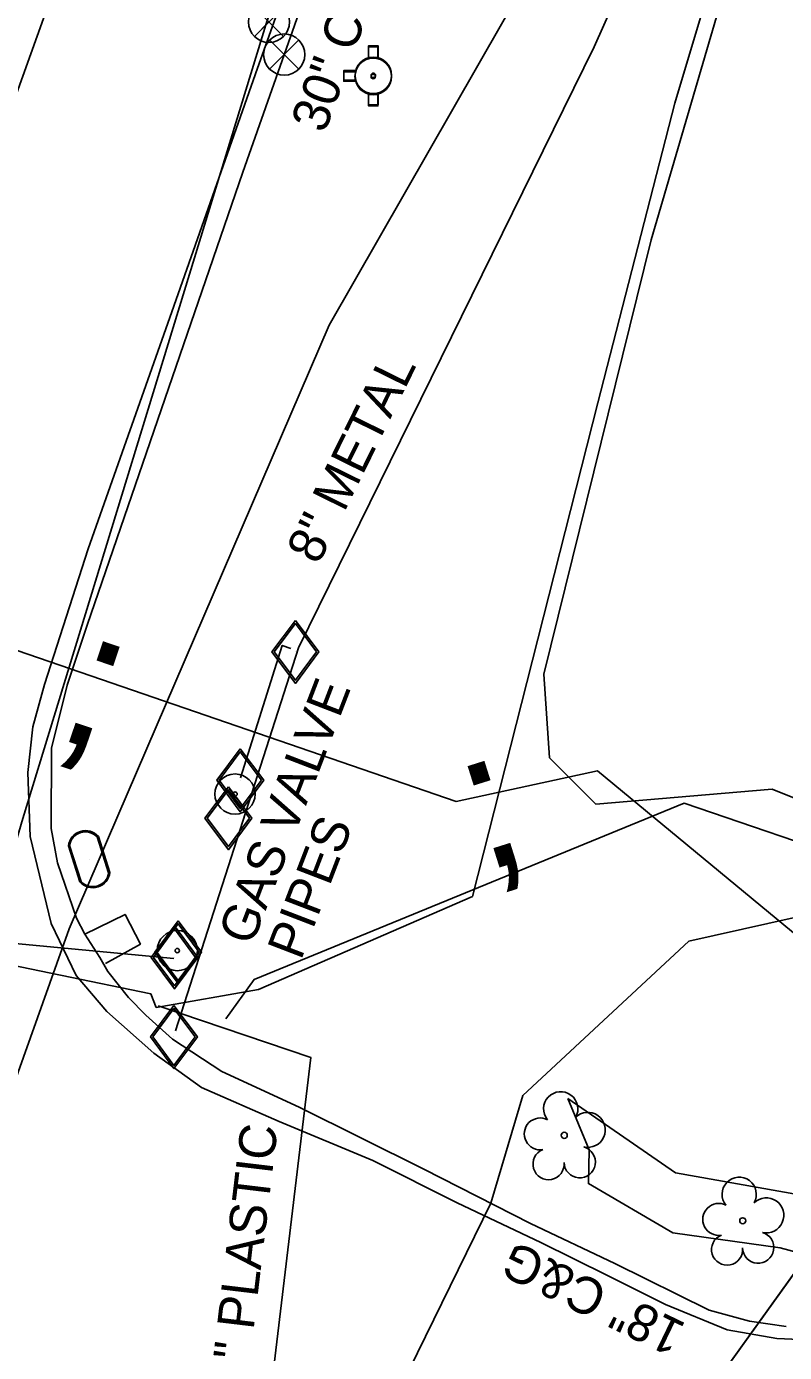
# Model space of a CAD drawing. Extents: x 945964 to 948456, y 631061 to 636061.
# Drawn here: x 946922.5 to 947004.7, y 633353.6 to 633497.3 of the extents above; entities that cross this region are included whole.
import ezdxf

# ---------------------------------------------------------------- set-up
doc = ezdxf.new("R2010")
doc.units = 0
for name, color, linetype in [('Exist Boundary County Line', 7, 'Continuous'), ('Exist Horizontal Alignment', 7, 'Continuous'), ('Exist Right of Way Control of Access CA Symbol CELL', 7, 'Continuous'), ('Exist Right of Way Control of Access Line', 7, 'Continuous'), ('Exist Right of Way Line', 7, 'Continuous'), ('Exist Roads Curbs', 7, 'Continuous'), ('Exist Roads Curbs Text', 7, 'Continuous'), ('Exist Roads EOP', 7, 'Continuous'), ('Exist Roads EOP Other', 7, 'Continuous'), ('Exist Roads EOP Text', 7, 'Continuous'), ('Exist Roads EOT', 7, 'Continuous'), ('Exist Utilities Gas UG Line SUE', 7, 'Continuous'), ('Exist Utilities Gas UG Line SUE Text', 7, 'Continuous'), ('Exist Utilities Gas Valve CELL', 7, 'Continuous'), ('Exist Utilities Other Located Object CELL', 7, 'Continuous'), ('Exist Utilities Other Located Object Text', 7, 'Continuous'), ('Exist Utilities Power UG Cable SUE', 7, 'Continuous'), ('Exist Utilities Telephone UG Cable SUE', 7, 'Continuous'), ('Exist Utilities Telephone UG FO SUE', 7, 'Continuous'), ('Exist Utilities Water Fire Hydrant CELL', 7, 'Continuous'), ('Exist Utilities Water Meter CELL', 7, 'Continuous'), ('Exist Utilities Water UG Line SUE', 7, 'Continuous'), ('Exist Utilities Water Valve CELL', 7, 'Continuous'), ('Exist Vegetation Hedge Row', 7, 'Continuous'), ('Exist Vegetation Tree CELL', 7, 'Continuous')]:
    doc.layers.add(name, color=color, linetype=linetype)

# ---------------------------------------------------------------- blocks, each defined once
blk = doc.blocks.new('EXIST UTILITIES WATER FIRE HYDRANT')
at = {"layer": 'Exist Utilities Water Fire Hydrant CELL'}
blk.add_line((0, 0), (0, 0), dxfattribs=at)
for points in [[(-0.0103, 0.0382), (-0.0103, 0.064), (0.0103, 0.064), (0.0103, 0.0377)], [(-0.0382, 0.0103), (-0.064, 0.0103), (-0.064, -0.0103), (-0.0382, -0.0103)], [(-0.0103, -0.0382), (-0.0103, -0.064), (0.0103, -0.064), (0.0103, -0.0377)]]:
    blk.add_lwpolyline(points, dxfattribs=at)
for radius in [0.0395, 0.00485]:
    blk.add_circle((0, 0), radius, dxfattribs=at)
blk = doc.blocks.new('EXIST UTILITIES WATER METER')
at = {"layer": 'Exist Utilities Water Meter CELL'}
blk.add_line((0, 0), (0, 0), dxfattribs=at)
for points in [[(-0.0408, 0.034), (0.0408, 0.034)], [(-0.0408, 0.0312), (0.0408, 0.0312)], [(0.0408, -0.0312), (-0.0413, -0.0312)], [(0.0408, -0.034), (-0.0413, -0.034)]]:
    blk.add_lwpolyline(points, dxfattribs=at)
for centre, radius, start, end in [((-0.0261, -0.0001), 0.0371, 113.178, 245.9794), ((-0.0259, -0.0001), 0.0347, 115.3009, 243.7824), ((0.0259, 0), 0.0371, 293.6483, 66.3084), ((0.0261, 0), 0.0345, 295.1272, 64.8728)]:
    blk.add_arc(centre, radius, start, end, dxfattribs=at)

msp = doc.modelspace()

# ---------------------------------------------------------------- linework, layer by layer
at = {"layer": 'Exist Boundary County Line'}
msp.add_line((947092.82, 633483.47), (946827.48, 633113.91), dxfattribs=at)
at = {"layer": 'Exist Horizontal Alignment'}
msp.add_arc((948718.82, 632879.65), 1909.86, 158.53343, 198.31343, dxfattribs=at)
at = {"layer": 'Exist Right of Way Control of Access CA Symbol CELL'}
for p, q in [((946934.89, 633425.05), (946934.89, 633425.05)), ((946976.93, 633414.98), (946976.93, 633414.98))]:
    msp.add_line(p, q, dxfattribs=at)
at = {"layer": 'Exist Right of Way Control of Access Line'}
for p, q in [((946831.05, 633460.75), (946969.12, 633413.28)), ((946969.12, 633413.28), (946984.42, 633416.63))]:
    msp.add_line(p, q, dxfattribs=at)
msp.add_lwpolyline([(947022.33, 633385.3), (946984.42, 633416.63)], dxfattribs=at)
at = {"layer": 'Exist Right of Way Line'}
msp.add_lwpolyline([(946872.67, 633176.86), (947082.24, 633468.73)], dxfattribs=at)
at = {"layer": 'Exist Roads Curbs'}
for points in [[(946957.22, 633513.41), (946945.98, 633481.49), (946929.12, 633432.4), (946926.95, 633425.9), (946925.26, 633419.07), (946925.26, 633419.07), (946925.2, 633410.36), (946925.2, 633410.36), (946925.88, 633406.65), (946925.88, 633406.65), (946927.95, 633400.66), (946927.95, 633400.66), (946928.86, 633398.92)], [(946928.86, 633398.92), (946930.49, 633396.4), (946931.37, 633394.88), (946933.59, 633392.05), (946935.49, 633390.14)], [(946935.49, 633390.14), (946938.37, 633387.53), (946943.7, 633384.02), (946952.09, 633380.17), (946965.59, 633373.44), (946977.17, 633367.58), (946986.31, 633363.23), (946996.53, 633358.18), (947000.89, 633356.99), (947004.87, 633356.4)]]:
    msp.add_lwpolyline(points, dxfattribs=at)
at = {"layer": 'Exist Roads EOP'}
for points in [[(946967.57, 633546.34), (946961.42, 633530.98), (946959.51, 633525.12), (946953.42, 633509.15), (946947.56, 633492.76), (946938.28, 633466.35), (946929.23, 633440.67), (946924.5, 633425.97), (946923.21, 633421.39), (946922.68, 633416.43), (946922.68, 633416.43), (946922.94, 633409.5), (946922.94, 633409.5), (946925.21, 633400.08), (946925.21, 633400.08), (946927.93, 633394.45), (946927.93, 633394.45), (946931.24, 633390.54)], [(947033.98, 633361.98), (947025.96, 633358.37), (947019.81, 633356.21), (947014.03, 633355.32), (947008.77, 633354.9), (947003.85, 633355.11), (946998.49, 633356.05), (946991.81, 633358.78), (946985.51, 633361.94), (946978.28, 633365.52), (946969.23, 633369.82), (946960.06, 633374.39), (946949.92, 633378.62), (946941.51, 633382.32), (946936.35, 633386.01), (946931.24, 633390.54)]]:
    msp.add_lwpolyline(points, dxfattribs=at)
at = {"layer": 'Exist Roads EOP Other'}
msp.add_lwpolyline([(946928.86, 633398.92), (946933.22, 633401.05), (946934.89, 633397.84), (946931.09, 633395.73)], dxfattribs=at)
at = {"layer": 'Exist Roads EOT'}
msp.add_lwpolyline([(946978.41, 633640.86), (946973.53, 633628.43), (946966.02, 633609.29), (946954.2, 633578.33), (946936.35, 633531.55), (946920.41, 633487.06), (946909.19, 633455.34)], dxfattribs=at)
at = {"layer": 'Exist Utilities Gas UG Line SUE'}
for points in [[(946938.69, 633388.44), (946952.02, 633429.96), (946984.05, 633495.07), (947022.62, 633581.51), (947031.8, 633599.49), (947055.84, 633629.91), (947132.75, 633749.08), (947144.07, 633762.63), (947222.37, 633850.77), (947272.45, 633907.66), (947293.81, 633936.23), (947292.1, 633948.39), (947269.88, 634027.14), (947218.39, 634172.85), (947204.91, 634216.63), (947211.91, 634272.96), (947250.67, 634376.88), (947282.1, 634456.81)], [(946951.2, 633429.89), (946950.25, 633430.2), (946945.72, 633415.85)], [(946821.36, 633424.58), (946850.33, 633417.25), (946916.68, 633398.33), (946938.52, 633396.28)], [(946944.15, 633389.74), (946947.2, 633394.01), (946993.83, 633413.12), (947013.28, 633406.47)], [(946845.5, 632898.11), (946850.73, 633021.39), (946858.89, 633093.64), (946868.46, 633168.18), (946874.18, 633192.21), (946885.66, 633248.38), (946897.01, 633290.1), (946905.35, 633314.3), (946948.47, 633344.78), (946953.35, 633385.57), (946936.81, 633391.16)]]:
    msp.add_lwpolyline(points, dxfattribs=at)
at = {"layer": 'Exist Utilities Gas Valve CELL'}
for p, q in [((946951.68, 633429.51), (946951.68, 633429.51)), ((946945.71, 633415.6), (946945.71, 633415.6)), ((946944.42, 633411.49), (946944.42, 633411.49)), ((946938.58, 633396.4), (946938.58, 633396.4)), ((946938.97, 633396.97), (946938.97, 633396.97)), ((946938.52, 633387.78), (946938.52, 633387.78))]:
    msp.add_line(p, q, dxfattribs=at)
for points in [[(946951.68, 633432.92), (946949.14, 633429.51), (946951.68, 633426.09), (946954.22, 633429.51), (946951.68, 633432.92)], [(946945.71, 633419.01), (946943.17, 633415.6), (946945.71, 633412.19), (946948.25, 633415.6), (946945.71, 633419.01)], [(946944.42, 633414.9), (946941.88, 633411.49), (946944.42, 633408.07), (946946.95, 633411.49), (946944.42, 633414.9)], [(946938.97, 633400.38), (946936.43, 633396.97), (946938.97, 633393.56), (946941.51, 633396.97), (946938.97, 633400.38)], [(946938.58, 633399.81), (946936.05, 633396.4), (946938.58, 633392.99), (946941.12, 633396.4), (946938.58, 633399.81)], [(946938.52, 633391.19), (946935.99, 633387.78), (946938.52, 633384.36), (946941.06, 633387.78), (946938.52, 633391.19)]]:
    msp.add_lwpolyline(points, dxfattribs=at)
for points in [[(946953.97, 633429.51), (946951.68, 633432.58), (946949.39, 633429.51), (946951.68, 633426.43)], [(946948, 633415.6), (946945.71, 633418.68), (946943.42, 633415.6), (946945.71, 633412.52)], [(946946.71, 633411.49), (946944.42, 633414.56), (946942.13, 633411.49), (946944.42, 633408.41)], [(946940.87, 633396.4), (946938.58, 633399.48), (946936.29, 633396.4), (946938.58, 633393.32)], [(946941.26, 633396.97), (946938.97, 633400.05), (946936.68, 633396.97), (946938.97, 633393.89)], [(946940.81, 633387.78), (946938.52, 633390.85), (946936.24, 633387.78), (946938.52, 633384.7)]]:
    msp.add_lwpolyline(points, close=True, dxfattribs=at)
at = {"layer": 'Exist Utilities Other Located Object CELL'}
for centre, radius in [((946945.14, 633414.1), 2.18), ((946945.14, 633414.1), 0.24), ((946938.88, 633397.14), 2.18), ((946938.88, 633397.14), 0.24)]:
    msp.add_circle(centre, radius, dxfattribs=at)
at = {"layer": 'Exist Utilities Power UG Cable SUE'}
msp.add_lwpolyline([(946926.17, 633341.58), (946941.27, 633341.95), (946956.97, 633337.33), (946972.86, 633369.78), (946976.32, 633381.43), (946994.31, 633398.15), (947014.21, 633402.6)], dxfattribs=at)
at = {"layer": 'Exist Utilities Telephone UG Cable SUE'}
for points in [[(946659.85, 633482.04), (946716.32, 633463.07), (946779.89, 633444.27), (946796.69, 633438.31), (946817.46, 633424.73), (946849.42, 633414.38), (946916.38, 633396.49), (946936.03, 633392.44), (946936.61, 633390.98), (946947.68, 633392.91), (946970.86, 633403.01), (946984.46, 633456.51), (946992.8, 633488.96), (947002.46, 633521.18)], [(947003.97, 633521.04), (946990.24, 633474.14), (946978.62, 633427.08), (946979.24, 633418.01), (946984.26, 633412.99), (947003.35, 633414.63), (947024.28, 633406.25), (947046.73, 633406.61)]]:
    msp.add_lwpolyline(points, dxfattribs=at)
at = {"layer": 'Exist Utilities Telephone UG FO SUE'}
msp.add_lwpolyline([(946843.75, 632861.86), (946845.45, 632875.49), (946846.87, 632959.02), (946849.9, 633021.88), (946856.09, 633093.82), (946867.01, 633168.17), (946873.26, 633207.46), (946887.9, 633278.92), (946901.4, 633327.21), (946927.15, 633399.5), (946955.33, 633464.91), (946976.87, 633502.55), (946990.39, 633526.44), (947042.99, 633595.21), (947065.95, 633626.61), (947283.34, 634211.93), (947296.03, 634240.08), (947307.13, 634250.19), (947335.86, 634268.18), (947320.62, 634317.86), (947311.2, 634351.26), (947308.67, 634385.7), (947324.73, 634436.61)], dxfattribs=at)
at = {"layer": 'Exist Utilities Water Fire Hydrant CELL'}
msp.add_line((946960.12, 633491.86), (946960.12, 633491.86), dxfattribs=at)
for points in [[(946959.61, 633493.77), (946959.61, 633495.06), (946960.63, 633495.06), (946960.63, 633493.74)], [(946958.21, 633492.37), (946956.92, 633492.37), (946956.92, 633491.34), (946958.21, 633491.34)], [(946959.61, 633489.94), (946959.61, 633488.66), (946960.63, 633488.66), (946960.63, 633489.97)]]:
    msp.add_lwpolyline(points, dxfattribs=at)
for radius in [1.98, 0.243]:
    msp.add_circle((946960.12, 633491.86), radius, dxfattribs=at)
at = {"layer": 'Exist Utilities Water UG Line SUE'}
msp.add_lwpolyline([(946861.6, 632622.99), (946857.97, 632647.58), (946852.97, 632699.99), (946849.46, 632747.01), (946843.88, 632853.23), (946844.6, 632925.42), (946848.49, 633021.71), (946854.67, 633094.54), (946866.27, 633169.12), (946869.9, 633189.05), (946879.92, 633250.64), (946895.59, 633320.41), (946906.54, 633358.29), (946922.14, 633411.44), (946948.63, 633497.92), (946975.56, 633562.66), (947003.55, 633599.53), (947037.06, 633649.36)], dxfattribs=at)
at = {"layer": 'Exist Utilities Water Valve CELL'}
for points in [[(946950.4, 633499.34), (946947.25, 633496.19), (946948.82, 633497.77), (946950.4, 633496.19), (946947.25, 633499.34)], [(946952.04, 633495.81), (946948.89, 633492.66), (946950.47, 633494.23), (946952.04, 633492.66), (946948.89, 633495.81)]]:
    msp.add_lwpolyline(points, dxfattribs=at)
for centre in [(946948.82, 633497.77), (946950.47, 633494.23)]:
    msp.add_circle(centre, 2.23, dxfattribs=at)
at = {"layer": 'Exist Vegetation Hedge Row'}
msp.add_lwpolyline([(946981.21, 633381.11), (946992.87, 633373.04), (947006.31, 633370.67), (947017.48, 633372.15), (947020.45, 633371.59), (947017.6, 633368.05), (947015.66, 633364.7), (947010.11, 633363.35), (947004.23, 633364.93), (946992.58, 633366.55), (946983.44, 633371.89), (946983.52, 633375.56), (946981.21, 633381.11)], dxfattribs=at)
at = {"layer": 'Exist Vegetation Tree CELL'}
for p, q in [((946980.82, 633377.12), (946980.82, 633377.12)), ((947000.17, 633367.86), (947000.17, 633367.86))]:
    msp.add_line(p, q, dxfattribs=at)
for centre in [(946980.82, 633377.12), (947000.17, 633367.86)]:
    msp.add_circle(centre, 0.326, dxfattribs=at)
for centre, radius, start, end in [((946980.44, 633379.99), 1.86, 330.1651, 219.7134), ((946978.22, 633377.27), 1.73, 62.6636, 279.3457), ((946983.37, 633377.71), 1.9, 257.1011, 134.1999), ((946982.5, 633374.22), 1.7, 181.2822, 74.56), ((946979.12, 633374), 1.69, 111.5671, 6.231), ((946999.78, 633370.73), 1.86, 330.1651, 219.7134), ((947002.72, 633368.45), 1.9, 257.1011, 134.1999), ((946997.56, 633368.01), 1.73, 62.6636, 279.3457), ((946998.47, 633364.74), 1.69, 111.5671, 6.231), ((947001.84, 633364.96), 1.7, 181.2822, 74.56)]:
    msp.add_arc(centre, radius, start, end, dxfattribs=at)

# ---------------------------------------------------------------- block references
at = {"layer": 'Exist Utilities Water Fire Hydrant CELL', "xscale": 50, "yscale": 50}
msp.add_blockref('EXIST UTILITIES WATER FIRE HYDRANT', (946960.13, 633491.98), dxfattribs=at)
at = {"layer": 'Exist Utilities Water Meter CELL', "xscale": 50, "yscale": 50.00000000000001, "rotation": -72.21297540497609}
msp.add_blockref('EXIST UTILITIES WATER METER', (946929.33, 633407.04), dxfattribs=at)

# ---------------------------------------------------------------- texts
at = {"layer": 'Exist Right of Way Control of Access CA Symbol CELL'}
for rotation, p in [(341.3914, (946925.39, 633420.34)), (17.4741, (946972.03, 633405.58))]:
    msp.add_text(';', height=15, rotation=rotation, dxfattribs=at).set_placement(p)
at = {"layer": 'Exist Roads Curbs Text'}
msp.add_text('30" C&G', height=4, rotation=70.1586, dxfattribs=at).set_placement((946954.86, 633485.6))
at = {"layer": 'Exist Roads EOP Text'}
msp.add_text('18" C&G', height=4, rotation=154.2377, dxfattribs=at).set_placement((946994.18, 633356.65))
at = {"layer": 'Exist Utilities Gas UG Line SUE Text'}
for s, rotation, p in [('8" METAL', 63.8029, (946954.16, 633438.84)), ('4" PLASTIC', 83.1894, (946946.39, 633349.65))]:
    msp.add_text(s, height=4, rotation=rotation, dxfattribs=at).set_placement(p)
at = {"layer": 'Exist Utilities Other Located Object Text'}
for s, p in [('GAS VALVE', (946946.96, 633397.53)), ('PIPES', (946952.28, 633395.99))]:
    msp.add_text(s, height=4, rotation=68.9813, dxfattribs=at).set_placement(p)

doc.saveas('drawing.dxf')
